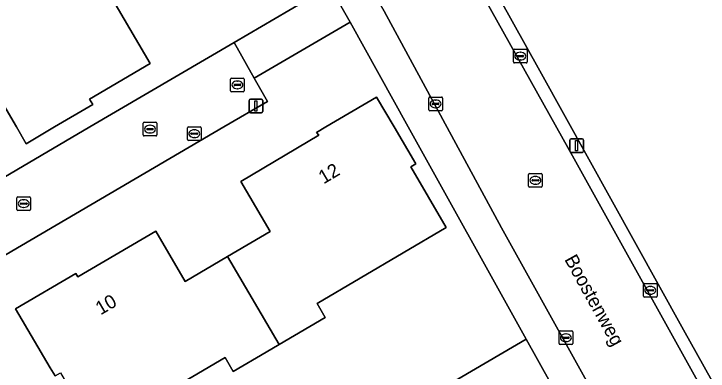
# Model space of a CAD drawing. Extents: x 159352 to 160617, y 385888 to 387323.
# Drawn here: x 160441.4 to 160492.2, y 386482.2 to 386508.3 of the extents above; entities that cross this region are included whole.
import ezdxf

# ---------------------------------------------------------------- set-up
doc = ezdxf.new("R2010")
doc.units = 0
for name, color, linetype in [('IMGEO_Brandkraan', 7, 'Continuous'), ('IMGEO_Erf', 7, 'Continuous'), ('IMGEO_Groenvoorziening', 7, 'Continuous'), ('IMGEO_Kolk', 7, 'Continuous'), ('IMGEO_Lichtmast', 7, 'Continuous'), ('IMGEO_Openbare_ruimte_label', 7, 'Continuous'), ('IMGEO_Pand', 7, 'Continuous'), ('IMGEO_Pand_nummerreeks', 7, 'Continuous'), ('IMGEO_Rijbaan_lokaal_open', 7, 'Continuous'), ('IMGEO_Rioolput', 7, 'Continuous'), ('IMGEO_Voetpad_open', 7, 'Continuous')]:
    doc.layers.add(name, color=color, linetype=linetype)

msp = doc.modelspace()

# ---------------------------------------------------------------- linework, layer by layer
at = {"layer": 'IMGEO_Brandkraan'}
for p, q in [((160454.173, 386500.011), (160455.025, 386500.011)), ((160454.098, 386499.085), (160454.098, 386499.937)), ((160454.357, 386499.505), (160454.357, 386499.517)), ((160454.795, 386499.468), (160454.397, 386499.468)), ((160454.4, 386499.554), (160454.798, 386499.554)), ((160454.586, 386499.791), (160454.611, 386499.791)), ((160454.841, 386499.517), (160454.841, 386499.505)), ((160455.099, 386499.937), (160455.099, 386499.085)), ((160455.025, 386499.011), (160454.173, 386499.011)), ((160454.609, 386499.231), (160454.584, 386499.231))]:
    msp.add_line(p, q, dxfattribs=at)
for points in [[(160454.173, 386500.011), (160455.025, 386500.011)], [(160454.098, 386499.085), (160454.098, 386499.937)], [(160455.099, 386499.937), (160455.099, 386499.085)], [(160455.025, 386499.011), (160454.173, 386499.011)]]:
    msp.add_lwpolyline(points, dxfattribs=at)
for centre, radius, start, end in [((160454.175, 386499.935), 0.0765, 91.552, 178.448), ((160454.175, 386499.935), 0.0765, 91.552, 178.448), ((160455.023, 386499.935), 0.0765, 1.552, 88.448), ((160455.023, 386499.935), 0.0765, 1.552, 88.448), ((160454.397, 386499.514), 0.0403, 85.8775, 175.7526), ((160454.394, 386499.504), 0.0366, 178.938, 274.7102), ((160454.798, 386499.511), 0.043, 264.8664, 352.4533), ((160454.802, 386499.516), 0.0386, 1.7309, 96.639), ((160454.175, 386499.087), 0.0765, 181.552, 268.448), ((160454.175, 386499.087), 0.0765, 181.552, 268.448), ((160455.023, 386499.087), 0.0765, 271.552, 358.448), ((160455.023, 386499.087), 0.0765, 271.552, 358.448)]:
    msp.add_arc(centre, radius, start, end, dxfattribs=at)
for centre, major_axis, ratio, start_param, end_param in [((160454.585, 386499.511), (-0.387, 0.002), 0.722429, 4.712389, 7.853982), ((160454.61, 386499.511), (-0.39, 0.002), 0.717154, 1.570796, 4.712389)]:
    msp.add_ellipse(centre, major_axis=major_axis, ratio=ratio, start_param=start_param, end_param=end_param, dxfattribs=at)
at = {"layer": 'IMGEO_Erf'}
for points in [[(160452.506, 386527.611), (160437.349, 386533.494), (160434.608, 386534.008), (160413.256, 386521.457), (160422.775, 386505.182), (160423.571, 386505.645), (160427.859, 386508.138), (160432.578, 386500), (160432.862, 386499.51), (160436.257, 386493.736), (160446.964, 386500.001), (160457.511, 386506.179), (160464.516, 386510.282), (160457.909, 386522.111), (160456.393, 386524.825), (160455.983, 386525.511)], [(160447.997, 386510.429), (160451.364, 386504.643), (160446.945, 386502.034), (160447.179, 386501.648), (160444.382, 386500), (160442.313, 386498.781), (160441.599, 386500), (160436.392, 386508.893)], [(160444.416, 386481.81), (160444.063, 386482.411), (160441.531, 386486.722), (160445.94, 386489.301), (160446.086, 386489.059), (160451.78, 386492.384), (160453.934, 386488.718), (160457.038, 386490.54), (160460.141, 386492.362), (160457.993, 386496.021), (160463.705, 386499.404), (160463.541, 386499.608), (160464.21, 386500), (160467.934, 386502.181), (160469.217, 386500), (160470.799, 386497.311), (160470.442, 386497.096), (160473.027, 386492.649), (160463.581, 386487.1), (160464.178, 386486.083), (160460.813, 386484.105), (160459.868, 386483.55), (160457.456, 386482.133), (160456.859, 386483.15), (160447.413, 386477.601)]]:
    msp.add_lwpolyline(points, dxfattribs=at)
msp.add_lwpolyline([(160425.927, 386453.553), (160478.865, 386484.493), (160470.244, 386500), (160465.99, 386507.653), (160458.975, 386503.558), (160459.951, 386501.871), (160456.754, 386500), (160431.097, 386484.987), (160426.319, 386493.234), (160424.508, 386492.229), (160419.978, 386500), (160406.923, 386522.395), (160406.276, 386522.016), (160383.562, 386508.719), (160390.258, 386500), (160395.324, 386493.404)], close=True, dxfattribs=at)
at = {"layer": 'IMGEO_Groenvoorziening'}
for points in [[(160469.756, 386522.183), (160470.25, 386521.387), (160479.875, 386504.111), (160490.371, 386485.186), (160504.566, 386459.793), (160514.241, 386442.344), (160514.613, 386441.673), (160514.696, 386441.497), (160515.236, 386440.506), (160516.808, 386441.505), (160517.502, 386441.937), (160516.417, 386443.376), (160516.242, 386443.608), (160515.376, 386444.757), (160536.68, 386462.748), (160541.163, 386466.496)], [(160433.539, 386449.471), (160445.976, 386456.929), (160448.343, 386458.432), (160446.334, 386461.271), (160480.645, 386481.308), (160478.865, 386484.493), (160425.927, 386453.553), (160395.324, 386493.404), (160390.204, 386489.472), (160424.05, 386444.809)]]:
    msp.add_lwpolyline(points, dxfattribs=at)
at = {"layer": 'IMGEO_Kolk'}
for p, q in [((160477.939, 386504.751), (160477.939, 386505.603)), ((160478.014, 386505.677), (160478.866, 386505.677)), ((160478.94, 386505.603), (160478.94, 386504.751)), ((160478.198, 386505.171), (160478.198, 386505.183)), ((160478.636, 386505.134), (160478.238, 386505.134)), ((160478.241, 386505.22), (160478.639, 386505.22)), ((160478.427, 386505.457), (160478.452, 386505.457)), ((160478.682, 386505.183), (160478.682, 386505.171)), ((160478.866, 386504.677), (160478.014, 386504.677)), ((160478.45, 386504.897), (160478.425, 386504.897)), ((160471.743, 386501.263), (160471.743, 386502.115)), ((160471.818, 386502.189), (160472.67, 386502.189)), ((160472.744, 386502.115), (160472.744, 386501.263)), ((160472.002, 386501.683), (160472.002, 386501.695)), ((160472.44, 386501.646), (160472.042, 386501.646)), ((160472.045, 386501.732), (160472.443, 386501.732)), ((160472.231, 386501.969), (160472.256, 386501.969)), ((160472.486, 386501.695), (160472.486, 386501.683)), ((160472.67, 386501.189), (160471.818, 386501.189)), ((160472.254, 386501.409), (160472.229, 386501.409)), ((160450.861, 386499.417), (160450.861, 386500.269)), ((160450.936, 386500.343), (160451.788, 386500.343)), ((160451.349, 386500.123), (160451.374, 386500.123)), ((160451.862, 386500.269), (160451.862, 386499.417)), ((160451.12, 386499.837), (160451.12, 386499.849)), ((160451.558, 386499.8), (160451.16, 386499.8)), ((160451.163, 386499.886), (160451.561, 386499.886)), ((160451.372, 386499.563), (160451.347, 386499.563)), ((160451.604, 386499.849), (160451.604, 386499.837)), ((160451.788, 386499.343), (160450.936, 386499.343)), ((160441.7, 386494.902), (160442.552, 386494.902)), ((160441.625, 386493.976), (160441.625, 386494.828)), ((160441.884, 386494.396), (160441.884, 386494.408)), ((160442.322, 386494.359), (160441.924, 386494.359)), ((160441.927, 386494.445), (160442.325, 386494.445)), ((160442.113, 386494.682), (160442.138, 386494.682)), ((160442.368, 386494.408), (160442.368, 386494.396)), ((160442.626, 386494.828), (160442.626, 386493.976)), ((160442.552, 386493.902), (160441.7, 386493.902)), ((160442.136, 386494.122), (160442.111, 386494.122)), ((160487.444, 386487.64), (160487.444, 386488.492)), ((160487.519, 386488.566), (160488.371, 386488.566)), ((160487.932, 386488.346), (160487.957, 386488.346)), ((160488.445, 386488.492), (160488.445, 386487.64)), ((160487.703, 386488.06), (160487.703, 386488.072)), ((160488.141, 386488.023), (160487.743, 386488.023)), ((160487.746, 386488.109), (160488.144, 386488.109)), ((160487.955, 386487.786), (160487.93, 386487.786)), ((160488.187, 386488.072), (160488.187, 386488.06)), ((160488.371, 386487.566), (160487.519, 386487.566)), ((160481.273, 386484.173), (160481.273, 386485.025)), ((160481.348, 386485.099), (160482.2, 386485.099)), ((160481.761, 386484.879), (160481.786, 386484.879)), ((160482.274, 386485.025), (160482.274, 386484.173)), ((160481.532, 386484.593), (160481.532, 386484.605)), ((160481.97, 386484.556), (160481.572, 386484.556)), ((160481.575, 386484.642), (160481.973, 386484.642)), ((160481.784, 386484.319), (160481.759, 386484.319)), ((160482.016, 386484.605), (160482.016, 386484.593)), ((160482.2, 386484.099), (160481.348, 386484.099))]:
    msp.add_line(p, q, dxfattribs=at)
for points in [[(160477.939, 386504.751), (160477.939, 386505.603)], [(160478.014, 386505.677), (160478.866, 386505.677)], [(160478.94, 386505.603), (160478.94, 386504.751)], [(160478.866, 386504.677), (160478.014, 386504.677)], [(160471.743, 386501.263), (160471.743, 386502.115)], [(160471.818, 386502.189), (160472.67, 386502.189)], [(160472.744, 386502.115), (160472.744, 386501.263)], [(160472.67, 386501.189), (160471.818, 386501.189)], [(160450.861, 386499.417), (160450.861, 386500.269)], [(160450.936, 386500.343), (160451.788, 386500.343)], [(160451.862, 386500.269), (160451.862, 386499.417)], [(160451.788, 386499.343), (160450.936, 386499.343)], [(160441.7, 386494.902), (160442.552, 386494.902)], [(160441.625, 386493.976), (160441.625, 386494.828)], [(160442.626, 386494.828), (160442.626, 386493.976)], [(160442.552, 386493.902), (160441.7, 386493.902)], [(160487.444, 386487.64), (160487.444, 386488.492)], [(160487.519, 386488.566), (160488.371, 386488.566)], [(160488.445, 386488.492), (160488.445, 386487.64)], [(160488.371, 386487.566), (160487.519, 386487.566)], [(160481.273, 386484.173), (160481.273, 386485.025)], [(160481.348, 386485.099), (160482.2, 386485.099)], [(160482.274, 386485.025), (160482.274, 386484.173)], [(160482.2, 386484.099), (160481.348, 386484.099)]]:
    msp.add_lwpolyline(points, dxfattribs=at)
for centre, radius, start, end in [((160478.016, 386505.601), 0.0765, 91.552, 178.448), ((160478.016, 386505.601), 0.0765, 91.552, 178.448), ((160478.864, 386505.601), 0.0765, 1.552, 88.448), ((160478.864, 386505.601), 0.0765, 1.552, 88.448), ((160478.238, 386505.18), 0.0403, 85.8775, 175.7526), ((160478.235, 386505.17), 0.0366, 178.938, 274.7102), ((160478.639, 386505.177), 0.043, 264.8664, 352.4533), ((160478.643, 386505.182), 0.0386, 1.7309, 96.639), ((160478.016, 386504.753), 0.0765, 181.552, 268.448), ((160478.016, 386504.753), 0.0765, 181.552, 268.448), ((160478.864, 386504.753), 0.0765, 271.552, 358.448), ((160478.864, 386504.753), 0.0765, 271.552, 358.448), ((160471.82, 386502.113), 0.0765, 91.552, 178.448), ((160471.82, 386502.113), 0.0765, 91.552, 178.448), ((160472.668, 386502.113), 0.0765, 1.552, 88.448), ((160472.668, 386502.113), 0.0765, 1.552, 88.448), ((160472.042, 386501.692), 0.0403, 85.8775, 175.7526), ((160472.039, 386501.682), 0.0366, 178.938, 274.7102), ((160472.443, 386501.689), 0.043, 264.8664, 352.4533), ((160472.447, 386501.694), 0.0386, 1.7309, 96.639), ((160471.82, 386501.265), 0.0765, 181.552, 268.448), ((160471.82, 386501.265), 0.0765, 181.552, 268.448), ((160472.668, 386501.265), 0.0765, 271.552, 358.448), ((160472.668, 386501.265), 0.0765, 271.552, 358.448), ((160450.938, 386500.267), 0.0765, 91.552, 178.448), ((160450.938, 386500.267), 0.0765, 91.552, 178.448), ((160451.786, 386500.267), 0.0765, 1.552, 88.448), ((160451.786, 386500.267), 0.0765, 1.552, 88.448), ((160451.16, 386499.846), 0.0403, 85.8775, 175.7526), ((160451.157, 386499.836), 0.0366, 178.938, 274.7102), ((160451.561, 386499.843), 0.043, 264.8664, 352.4533), ((160451.565, 386499.848), 0.0386, 1.7309, 96.639), ((160450.938, 386499.419), 0.0765, 181.552, 268.448), ((160450.938, 386499.419), 0.0765, 181.552, 268.448), ((160451.786, 386499.419), 0.0765, 271.552, 358.448), ((160451.786, 386499.419), 0.0765, 271.552, 358.448), ((160441.702, 386494.826), 0.0765, 91.552, 178.448), ((160441.702, 386494.826), 0.0765, 91.552, 178.448), ((160442.55, 386494.826), 0.0765, 1.552, 88.448), ((160442.55, 386494.826), 0.0765, 1.552, 88.448), ((160441.924, 386494.405), 0.0403, 85.8775, 175.7526), ((160441.921, 386494.395), 0.0366, 178.938, 274.7102), ((160442.325, 386494.402), 0.043, 264.8664, 352.4533), ((160442.329, 386494.407), 0.0386, 1.7309, 96.639), ((160441.702, 386493.978), 0.0765, 181.552, 268.448), ((160441.702, 386493.978), 0.0765, 181.552, 268.448), ((160442.55, 386493.978), 0.0765, 271.552, 358.448), ((160442.55, 386493.978), 0.0765, 271.552, 358.448), ((160487.521, 386488.49), 0.0765, 91.552, 178.448), ((160487.521, 386488.49), 0.0765, 91.552, 178.448), ((160488.369, 386488.49), 0.0765, 1.552, 88.448), ((160488.369, 386488.49), 0.0765, 1.552, 88.448), ((160487.743, 386488.069), 0.0403, 85.8775, 175.7526), ((160487.74, 386488.059), 0.0366, 178.938, 274.7102), ((160488.144, 386488.066), 0.043, 264.8664, 352.4533), ((160488.148, 386488.071), 0.0386, 1.7309, 96.639), ((160487.521, 386487.642), 0.0765, 181.552, 268.448), ((160487.521, 386487.642), 0.0765, 181.552, 268.448), ((160488.369, 386487.642), 0.0765, 271.552, 358.448), ((160488.369, 386487.642), 0.0765, 271.552, 358.448), ((160481.35, 386485.023), 0.0765, 91.552, 178.448), ((160481.35, 386485.023), 0.0765, 91.552, 178.448), ((160482.198, 386485.023), 0.0765, 1.552, 88.448), ((160482.198, 386485.023), 0.0765, 1.552, 88.448), ((160481.572, 386484.602), 0.0403, 85.8775, 175.7526), ((160481.569, 386484.592), 0.0366, 178.938, 274.7102), ((160481.973, 386484.599), 0.043, 264.8664, 352.4533), ((160481.977, 386484.604), 0.0386, 1.7309, 96.639), ((160481.35, 386484.175), 0.0765, 181.552, 268.448), ((160481.35, 386484.175), 0.0765, 181.552, 268.448), ((160482.198, 386484.175), 0.0765, 271.552, 358.448), ((160482.198, 386484.175), 0.0765, 271.552, 358.448)]:
    msp.add_arc(centre, radius, start, end, dxfattribs=at)
for centre, major_axis, ratio, start_param, end_param in [((160478.426, 386505.177), (-0.387, 0.002), 0.722429, 4.712389, 7.853982), ((160478.451, 386505.177), (-0.39, 0.002), 0.717154, 1.570796, 4.712389), ((160472.23, 386501.689), (-0.387, 0.002), 0.722429, 4.712389, 7.853982), ((160472.255, 386501.689), (-0.39, 0.002), 0.717154, 1.570796, 4.712389), ((160451.348, 386499.843), (-0.387, 0.002), 0.722429, 4.712389, 7.853982), ((160451.373, 386499.843), (-0.39, 0.002), 0.717154, 1.570796, 4.712389), ((160442.112, 386494.402), (-0.387, 0.002), 0.722429, 4.712389, 7.853982), ((160442.137, 386494.402), (-0.39, 0.002), 0.717154, 1.570796, 4.712389), ((160487.931, 386488.066), (-0.387, 0.002), 0.722429, 4.712389, 7.853982), ((160487.956, 386488.066), (-0.39, 0.002), 0.717154, 1.570796, 4.712389), ((160481.76, 386484.599), (-0.387, 0.002), 0.722429, 4.712389, 7.853982), ((160481.785, 386484.599), (-0.39, 0.002), 0.717154, 1.570796, 4.712389)]:
    msp.add_ellipse(centre, major_axis=major_axis, ratio=ratio, start_param=start_param, end_param=end_param, dxfattribs=at)
at = {"layer": 'IMGEO_Lichtmast'}
for p, q in [((160458.716, 386502.039), (160459.506, 386502.039)), ((160459.506, 386502.039), (160458.716, 386502.039)), ((160458.616, 386501.139), (160458.616, 386501.939)), ((160458.616, 386501.939), (160458.616, 386501.139)), ((160459.606, 386501.939), (160459.606, 386501.139)), ((160459.606, 386501.139), (160459.606, 386501.939)), ((160459.506, 386501.039), (160458.716, 386501.039)), ((160458.716, 386501.039), (160459.506, 386501.039)), ((160482.067, 386498.244), (160482.067, 386499.044)), ((160482.067, 386499.044), (160482.067, 386498.244)), ((160482.167, 386499.144), (160482.957, 386499.144)), ((160482.957, 386499.144), (160482.167, 386499.144)), ((160483.057, 386499.044), (160483.057, 386498.244)), ((160483.057, 386498.244), (160483.057, 386499.044)), ((160482.957, 386498.144), (160482.167, 386498.144)), ((160482.167, 386498.144), (160482.957, 386498.144))]:
    msp.add_line(p, q, dxfattribs=at)
for points in [[(160459.036, 386501.914), (160459.186, 386501.914), (160459.186, 386501.164), (160459.036, 386501.164), (160459.036, 386501.914)], [(160482.487, 386499.019), (160482.637, 386499.019), (160482.637, 386498.269), (160482.487, 386498.269), (160482.487, 386499.019)]]:
    msp.add_lwpolyline(points, dxfattribs=at)
for centre, start, end in [((160458.716, 386501.939), 90, 180), ((160458.716, 386501.939), 90, 180), ((160459.506, 386501.939), 0, 90), ((160459.506, 386501.939), 360, 90), ((160458.716, 386501.139), 180, 270), ((160458.716, 386501.139), 180, 270), ((160459.506, 386501.139), 270, 0), ((160459.506, 386501.139), 270, 0), ((160482.167, 386499.044), 90, 180), ((160482.167, 386499.044), 90, 180), ((160482.957, 386499.044), 0, 90), ((160482.957, 386499.044), 360, 90), ((160482.167, 386498.244), 180, 270), ((160482.167, 386498.244), 180, 270), ((160482.957, 386498.244), 270, 0), ((160482.957, 386498.244), 270, 0)]:
    msp.add_arc(centre, 0.1, start, end, dxfattribs=at)
at = {"layer": 'IMGEO_Pand'}
for points in [[(160436.417, 386513.174), (160438.277, 386509.996), (160436.392, 386508.893), (160441.599, 386500), (160442.313, 386498.781), (160444.382, 386500), (160447.179, 386501.648), (160446.945, 386502.034), (160451.364, 386504.643), (160447.997, 386510.429), (160447.794, 386510.282), (160445.43, 386514.193), (160444.378, 386513.58), (160442.541, 386516.737)], [(160460.813, 386484.105), (160464.178, 386486.083), (160463.581, 386487.1), (160473.027, 386492.649), (160470.442, 386497.096), (160470.799, 386497.311), (160469.217, 386500), (160467.934, 386502.181), (160464.21, 386500), (160463.541, 386499.608), (160463.705, 386499.404), (160457.993, 386496.021), (160460.141, 386492.362), (160457.038, 386490.54)], [(160457.038, 386490.54), (160453.934, 386488.718), (160451.78, 386492.384), (160446.086, 386489.059), (160445.94, 386489.301), (160441.531, 386486.722), (160444.063, 386482.411), (160444.416, 386481.81), (160444.805, 386482.039), (160447.413, 386477.601), (160456.859, 386483.15), (160457.456, 386482.133), (160459.868, 386483.55), (160460.813, 386484.105)]]:
    msp.add_lwpolyline(points, close=True, dxfattribs=at)
at = {"layer": 'IMGEO_Rijbaan_lokaal_open'}
for points in [[(160430.926, 386495.074), (160429.514, 386497.512), (160428.603, 386496.996), (160426.855, 386500), (160423.571, 386505.645), (160422.775, 386505.182), (160413.256, 386521.457), (160411.239, 386524.906), (160406.923, 386522.395), (160419.978, 386500), (160424.508, 386492.229), (160426.319, 386493.234), (160431.097, 386484.987), (160456.754, 386500), (160459.951, 386501.871), (160458.975, 386503.558), (160457.511, 386506.179), (160446.964, 386500.001), (160436.257, 386493.736)], [(160462.629, 386518.626), (160468.48, 386508.454), (160477.069, 386492.63), (160485.232, 386477.936), (160485.51, 386478.091), (160491.405, 386481.448), (160482.505, 386497.446), (160474.841, 386511.167), (160469.415, 386520.912)]]:
    msp.add_lwpolyline(points, dxfattribs=at)
at = {"layer": 'IMGEO_Rioolput'}
for p, q in [((160457.257, 386502.65), (160457.257, 386503.502)), ((160457.332, 386503.576), (160458.184, 386503.576)), ((160458.258, 386503.502), (160458.258, 386502.65)), ((160457.516, 386503.07), (160457.516, 386503.082)), ((160457.954, 386503.033), (160457.556, 386503.033)), ((160457.559, 386503.119), (160457.957, 386503.119)), ((160457.745, 386503.356), (160457.77, 386503.356)), ((160458, 386503.082), (160458, 386503.07)), ((160458.184, 386502.576), (160457.332, 386502.576)), ((160457.768, 386502.796), (160457.743, 386502.796)), ((160479.047, 386495.676), (160479.047, 386496.528)), ((160479.122, 386496.602), (160479.974, 386496.602)), ((160480.048, 386496.528), (160480.048, 386495.676)), ((160479.306, 386496.096), (160479.306, 386496.108)), ((160479.744, 386496.059), (160479.346, 386496.059)), ((160479.349, 386496.145), (160479.747, 386496.145)), ((160479.535, 386496.382), (160479.56, 386496.382)), ((160479.79, 386496.108), (160479.79, 386496.096)), ((160479.974, 386495.602), (160479.122, 386495.602)), ((160479.558, 386495.822), (160479.533, 386495.822))]:
    msp.add_line(p, q, dxfattribs=at)
for points in [[(160457.257, 386502.65), (160457.257, 386503.502)], [(160457.332, 386503.576), (160458.184, 386503.576)], [(160458.258, 386503.502), (160458.258, 386502.65)], [(160458.184, 386502.576), (160457.332, 386502.576)], [(160479.047, 386495.676), (160479.047, 386496.528)], [(160479.122, 386496.602), (160479.974, 386496.602)], [(160480.048, 386496.528), (160480.048, 386495.676)], [(160479.974, 386495.602), (160479.122, 386495.602)]]:
    msp.add_lwpolyline(points, dxfattribs=at)
for centre, radius, start, end in [((160457.334, 386503.5), 0.0765, 91.552, 178.448), ((160457.334, 386503.5), 0.0765, 91.552, 178.448), ((160458.182, 386503.5), 0.0765, 1.552, 88.448), ((160458.182, 386503.5), 0.0765, 1.552, 88.448), ((160457.556, 386503.079), 0.0403, 85.8775, 175.7526), ((160457.553, 386503.069), 0.0366, 178.938, 274.7102), ((160457.957, 386503.076), 0.043, 264.8664, 352.4533), ((160457.961, 386503.081), 0.0386, 1.7309, 96.639), ((160457.334, 386502.652), 0.0765, 181.552, 268.448), ((160457.334, 386502.652), 0.0765, 181.552, 268.448), ((160458.182, 386502.652), 0.0765, 271.552, 358.448), ((160458.182, 386502.652), 0.0765, 271.552, 358.448), ((160479.124, 386496.526), 0.0765, 91.552, 178.448), ((160479.124, 386496.526), 0.0765, 91.552, 178.448), ((160479.972, 386496.526), 0.0765, 1.552, 88.448), ((160479.972, 386496.526), 0.0765, 1.552, 88.448), ((160479.346, 386496.105), 0.0403, 85.8775, 175.7526), ((160479.343, 386496.095), 0.0366, 178.938, 274.7102), ((160479.747, 386496.102), 0.043, 264.8664, 352.4533), ((160479.751, 386496.107), 0.0386, 1.7309, 96.639), ((160479.124, 386495.678), 0.0765, 181.552, 268.448), ((160479.124, 386495.678), 0.0765, 181.552, 268.448), ((160479.972, 386495.678), 0.0765, 271.552, 358.448), ((160479.972, 386495.678), 0.0765, 271.552, 358.448)]:
    msp.add_arc(centre, radius, start, end, dxfattribs=at)
for centre, major_axis, ratio, start_param, end_param in [((160457.744, 386503.076), (-0.387, 0.002), 0.722429, 4.712389, 7.853982), ((160457.769, 386503.076), (-0.39, 0.002), 0.717154, 1.570796, 4.712389), ((160479.534, 386496.102), (-0.387, 0.002), 0.722429, 4.712389, 7.853982), ((160479.559, 386496.102), (-0.39, 0.002), 0.717154, 1.570796, 4.712389)]:
    msp.add_ellipse(centre, major_axis=major_axis, ratio=ratio, start_param=start_param, end_param=end_param, dxfattribs=at)
at = {"layer": 'IMGEO_Voetpad_open'}
for points in [[(160455.983, 386525.511), (160456.393, 386524.825), (160457.909, 386522.111), (160464.516, 386510.282), (160465.99, 386507.653), (160470.244, 386500), (160478.865, 386484.493), (160480.645, 386481.308), (160481.62, 386479.563), (160483.578, 386475.916), (160505.396, 386436.759), (160505.56, 386436.463), (160506.37, 386435.01), (160507.071, 386433.752), (160507.485, 386432.818)], [(160515.553, 386439.924), (160515.236, 386440.506), (160514.696, 386441.497), (160514.613, 386441.673), (160514.241, 386442.344), (160504.566, 386459.793), (160490.371, 386485.186), (160479.875, 386504.111), (160470.25, 386521.387), (160469.756, 386522.183)], [(160468.978, 386521.632), (160469.415, 386520.912), (160474.841, 386511.167), (160482.505, 386497.446), (160491.405, 386481.448), (160492.764, 386478.995), (160504.677, 386457.507), (160513.411, 386441.82), (160516.128, 386437.054)], [(160494.268, 386461.586), (160491.234, 386467.133), (160486.596, 386475.48), (160485.232, 386477.936), (160477.069, 386492.63), (160468.48, 386508.454), (160462.629, 386518.626)]]:
    msp.add_lwpolyline(points, dxfattribs=at)
msp.add_lwpolyline([(160465.99, 386507.653), (160464.516, 386510.282), (160457.511, 386506.179), (160458.975, 386503.558)], close=True, dxfattribs=at)

# ---------------------------------------------------------------- texts
at = {"layer": 'IMGEO_Openbare_ruimte_label'}
msp.add_text('Boostenweg', height=1, rotation=298.999, dxfattribs=at).set_placement((160481.644, 386490.328))
at = {"layer": 'IMGEO_Pand_nummerreeks'}
for s, rotation, p in [('12', 30.6366, (160464.059, 386495.802)), ('10', 30.2827, (160447.747, 386486.23))]:
    msp.add_text(s, height=1, rotation=rotation, dxfattribs=at).set_placement(p)

doc.saveas('drawing.dxf')
